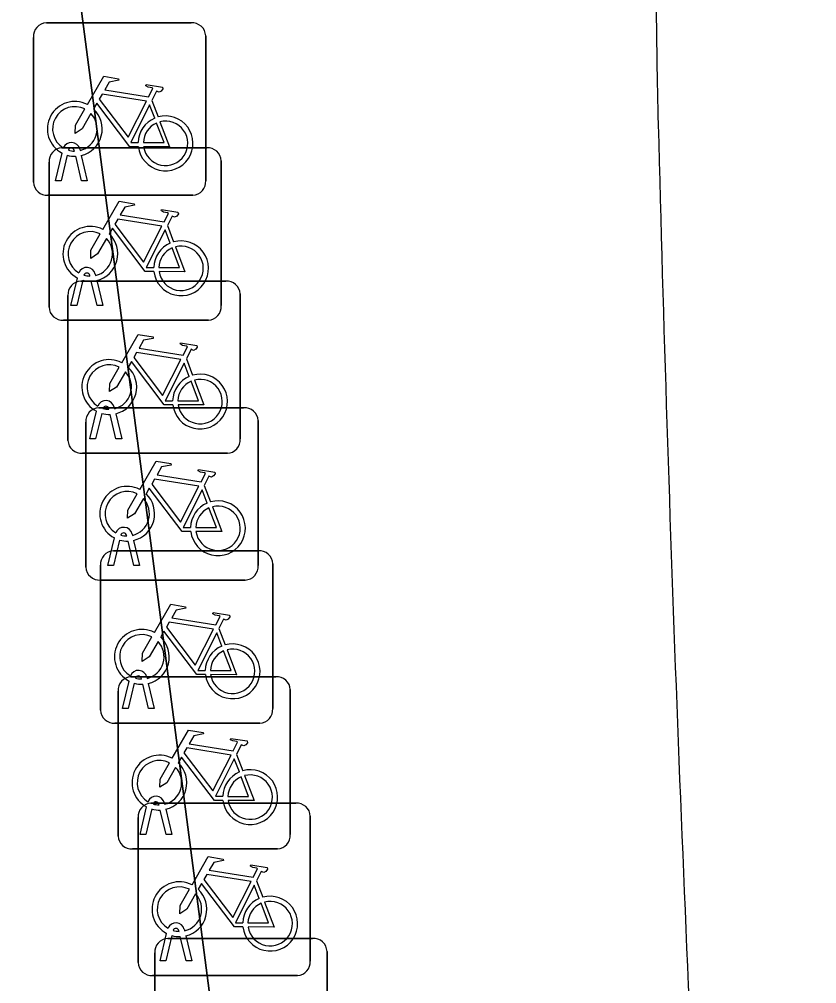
# Model space of a CAD drawing. Extents: x 161084 to 161928, y 385354 to 386522.
# Drawn here: x 161207.38 to 161212, y 385710.02 to 385715.61 of the extents above; entities that cross this region are included whole.
import ezdxf

# ---------------------------------------------------------------- set-up
doc = ezdxf.new("R2010")
doc.units = 0
for name, color, linetype in [('IMGEO_Berm_groen', 7, 'Continuous'), ('IMGEO_Fietsenrek', 7, 'Continuous'), ('IMGEO_Fietspad_gesloten', 7, 'Continuous'), ('IMGEO_Voetpad_open', 7, 'Continuous')]:
    doc.layers.add(name, color=color, linetype=linetype)

msp = doc.modelspace()

# ---------------------------------------------------------------- linework, layer by layer
at = {"layer": 'IMGEO_Berm_groen'}
msp.add_lwpolyline([(161217.87, 385657.684), (161212.067, 385701.246), (161211.849, 385702.884), (161209.438, 385702.603), (161207.688, 385716.034), (161205.66, 385715.749)], dxfattribs=at)
at = {"layer": 'IMGEO_Fietsenrek'}
for p, q in [((161207.5329, 385715.5935), (161208.3738, 385715.5935)), ((161208.3738, 385715.5935), (161207.5329, 385715.5935)), ((161207.4585, 385714.6689), (161207.4585, 385715.5098)), ((161207.4585, 385715.5098), (161207.4585, 385714.6689)), ((161208.4575, 385715.5191), (161208.4575, 385714.6782)), ((161208.4575, 385714.6782), (161208.4575, 385715.5191)), ((161208.1452, 385715.1432), (161208.1815, 385715.048)), ((161207.5855, 385714.6783), (161207.6238, 385714.8383)), ((161207.6542, 385714.8261), (161207.6189, 385714.6783)), ((161207.6229, 385714.8685), (161208.4638, 385714.8685)), ((161208.4638, 385714.8685), (161207.6229, 385714.8685)), ((161207.6959, 385714.8499), (161207.6949, 385714.8542)), ((161207.737, 385714.6783), (161207.7031, 385714.82)), ((161207.7266, 385714.8614), (161207.7284, 385714.8535)), ((161207.7354, 385714.8243), (161207.7704, 385714.6783)), ((161207.5485, 385713.9439), (161207.5485, 385714.7848)), ((161207.5485, 385714.7848), (161207.5485, 385713.9439)), ((161208.5475, 385714.7941), (161208.5475, 385713.9532)), ((161208.5475, 385713.9532), (161208.5475, 385714.7941)), ((161207.6189, 385714.6783), (161207.5855, 385714.6783)), ((161207.7704, 385714.6783), (161207.737, 385714.6783)), ((161208.3831, 385714.5945), (161207.5422, 385714.5945)), ((161207.5422, 385714.5945), (161208.3831, 385714.5945)), ((161208.2352, 385714.4182), (161208.2715, 385714.323)), ((161207.6755, 385713.9533), (161207.7138, 385714.1133)), ((161207.7442, 385714.1011), (161207.7089, 385713.9533)), ((161207.7329, 385714.0955), (161208.5738, 385714.0955)), ((161208.5738, 385714.0955), (161207.7329, 385714.0955)), ((161207.7859, 385714.1249), (161207.7849, 385714.1292)), ((161207.827, 385713.9533), (161207.7931, 385714.095)), ((161207.8166, 385714.1364), (161207.8184, 385714.1285)), ((161207.8254, 385714.0993), (161207.8604, 385713.9533)), ((161207.6585, 385713.1709), (161207.6585, 385714.0118)), ((161207.6585, 385714.0118), (161207.6585, 385713.1709)), ((161208.6575, 385714.0211), (161208.6575, 385713.1802)), ((161208.6575, 385713.1802), (161208.6575, 385714.0211)), ((161207.7089, 385713.9533), (161207.6755, 385713.9533)), ((161207.8604, 385713.9533), (161207.827, 385713.9533)), ((161208.4731, 385713.8695), (161207.6322, 385713.8695)), ((161207.6322, 385713.8695), (161208.4731, 385713.8695)), ((161208.3452, 385713.6452), (161208.3815, 385713.55)), ((161207.8369, 385713.3605), (161208.6778, 385713.3605)), ((161208.6778, 385713.3605), (161207.8369, 385713.3605)), ((161207.9266, 385713.3634), (161207.9284, 385713.3555)), ((161207.7855, 385713.1803), (161207.8238, 385713.3403)), ((161207.8542, 385713.3281), (161207.8189, 385713.1803)), ((161207.8959, 385713.3519), (161207.8949, 385713.3562)), ((161207.937, 385713.1803), (161207.9031, 385713.322)), ((161207.9354, 385713.3263), (161207.9704, 385713.1803)), ((161207.7625, 385712.4359), (161207.7625, 385713.2768)), ((161207.7625, 385713.2768), (161207.7625, 385712.4359)), ((161208.7615, 385713.2861), (161208.7615, 385712.4452)), ((161208.7615, 385712.4452), (161208.7615, 385713.2861)), ((161207.8189, 385713.1803), (161207.7855, 385713.1803)), ((161207.9704, 385713.1803), (161207.937, 385713.1803)), ((161208.5831, 385713.0965), (161207.7422, 385713.0965)), ((161207.7422, 385713.0965), (161208.5831, 385713.0965)), ((161208.4492, 385712.9102), (161208.4855, 385712.815)), ((161207.8895, 385712.4453), (161207.9278, 385712.6053)), ((161207.9582, 385712.5931), (161207.9229, 385712.4453)), ((161207.9999, 385712.6169), (161207.9989, 385712.6212)), ((161208.041, 385712.4453), (161208.0071, 385712.587)), ((161208.0306, 385712.6284), (161208.0324, 385712.6205)), ((161208.0394, 385712.5913), (161208.0744, 385712.4453)), ((161207.9219, 385712.5305), (161208.7628, 385712.5305)), ((161208.7628, 385712.5305), (161207.9219, 385712.5305)), ((161207.8475, 385711.6059), (161207.8475, 385712.4468)), ((161207.8475, 385712.4468), (161207.8475, 385711.6059)), ((161207.9229, 385712.4453), (161207.8895, 385712.4453)), ((161208.0744, 385712.4453), (161208.041, 385712.4453)), ((161208.8465, 385712.4561), (161208.8465, 385711.6152)), ((161208.8465, 385711.6152), (161208.8465, 385712.4561)), ((161208.6871, 385712.3615), (161207.8462, 385712.3615)), ((161207.8462, 385712.3615), (161208.6871, 385712.3615)), ((161208.5342, 385712.0802), (161208.5705, 385711.985)), ((161208.0239, 385711.8005), (161208.8648, 385711.8005)), ((161208.8648, 385711.8005), (161208.0239, 385711.8005)), ((161208.1156, 385711.7984), (161208.1174, 385711.7905)), ((161207.9745, 385711.6153), (161208.0128, 385711.7753)), ((161208.0432, 385711.7631), (161208.0079, 385711.6153)), ((161208.0849, 385711.7869), (161208.0839, 385711.7912)), ((161208.126, 385711.6153), (161208.0921, 385711.757)), ((161208.1244, 385711.7613), (161208.1594, 385711.6153)), ((161207.9495, 385710.8759), (161207.9495, 385711.7168)), ((161207.9495, 385711.7168), (161207.9495, 385710.8759)), ((161208.9485, 385711.7261), (161208.9485, 385710.8852)), ((161208.9485, 385710.8852), (161208.9485, 385711.7261)), ((161208.0079, 385711.6153), (161207.9745, 385711.6153)), ((161208.1594, 385711.6153), (161208.126, 385711.6153)), ((161208.7721, 385711.5315), (161207.9312, 385711.5315)), ((161207.9312, 385711.5315), (161208.7721, 385711.5315)), ((161208.6362, 385711.3502), (161208.6725, 385711.255)), ((161208.1399, 385711.0665), (161208.9808, 385711.0665)), ((161208.9808, 385711.0665), (161208.1399, 385711.0665)), ((161208.2176, 385711.0684), (161208.2194, 385711.0605)), ((161208.0765, 385710.8853), (161208.1148, 385711.0453)), ((161208.1452, 385711.0331), (161208.1099, 385710.8853)), ((161208.1869, 385711.0569), (161208.1859, 385711.0612)), ((161208.228, 385710.8853), (161208.1941, 385711.027)), ((161208.2264, 385711.0313), (161208.2614, 385710.8853)), ((161208.0655, 385710.1419), (161208.0655, 385710.9828)), ((161208.0655, 385710.9828), (161208.0655, 385710.1419)), ((161209.0645, 385710.9921), (161209.0645, 385710.1512)), ((161209.0645, 385710.1512), (161209.0645, 385710.9921)), ((161208.1099, 385710.8853), (161208.0765, 385710.8853)), ((161208.2614, 385710.8853), (161208.228, 385710.8853)), ((161208.8741, 385710.8015), (161208.0332, 385710.8015)), ((161208.0332, 385710.8015), (161208.8741, 385710.8015)), ((161208.7522, 385710.6162), (161208.7885, 385710.521)), ((161208.1925, 385710.1513), (161208.2308, 385710.3113)), ((161208.2612, 385710.2991), (161208.2259, 385710.1513)), ((161208.3029, 385710.3229), (161208.3019, 385710.3272)), ((161208.344, 385710.1513), (161208.3101, 385710.293)), ((161208.3336, 385710.3344), (161208.3354, 385710.3265)), ((161208.3424, 385710.2973), (161208.3774, 385710.1513)), ((161208.2369, 385710.2815), (161209.0778, 385710.2815)), ((161209.0778, 385710.2815), (161208.2369, 385710.2815)), ((161208.1625, 385709.3569), (161208.1625, 385710.1978)), ((161208.1625, 385710.1978), (161208.1625, 385709.3569)), ((161209.1615, 385710.2071), (161209.1615, 385709.3662)), ((161209.1615, 385709.3662), (161209.1615, 385710.2071)), ((161208.2259, 385710.1513), (161208.1925, 385710.1513)), ((161208.3774, 385710.1513), (161208.344, 385710.1513)), ((161208.9901, 385710.0675), (161208.1492, 385710.0675)), ((161208.1492, 385710.0675), (161208.9901, 385710.0675))]:
    msp.add_line(p, q, dxfattribs=at)
for points in [[(161207.7711, 385715.1202), (161207.8658, 385715.2837), (161207.952, 385715.2699), (161207.9537, 385715.2612), (161207.8976, 385715.2503), (161207.8714, 385715.205), (161208.1266, 385715.1642)], [(161208.1266, 385715.1642), (161208.1516, 385715.213), (161208.1465, 385715.217), (161208.1233, 385715.2207), (161208.1106, 385715.2282), (161208.1096, 385715.2313), (161208.1118, 385715.2359), (161208.2066, 385715.2208), (161208.2089, 385715.2105), (161208.1995, 385715.1981), (161208.1871, 385715.1917), (161208.1726, 385715.1979), (161208.1452, 385715.1432)], [(161208.1137, 385715.139), (161207.8569, 385715.18), (161207.8402, 385715.1512), (161208.0072, 385714.9309), (161208.1137, 385715.139)], [(161208.0668, 385714.8755), (161208.0171, 385714.8756), (161207.8264, 385715.1273), (161207.8074, 385715.0945)], [(161208.1617, 385715.041), (161208.1324, 385715.1178), (161208.023, 385714.8997), (161208.0657, 385714.8996)], [(161207.7918, 385715.0677), (161207.7402, 385714.9785), (161207.7003, 385714.9525), (161207.7015, 385715), (161207.756, 385715.0942)], [(161208.0957, 385714.8995), (161208.2156, 385714.8993), (161208.1724, 385715.0129)], [(161208.1922, 385715.0198), (161208.2472, 385714.8752), (161208.0971, 385714.8755)], [(161207.8611, 385714.3952), (161207.9558, 385714.5587), (161208.042, 385714.5449), (161208.0437, 385714.5362), (161207.9876, 385714.5253), (161207.9614, 385714.48), (161208.2166, 385714.4392)], [(161208.2166, 385714.4392), (161208.2416, 385714.488), (161208.2365, 385714.492), (161208.2133, 385714.4957), (161208.2006, 385714.5032), (161208.1996, 385714.5063), (161208.2018, 385714.5109), (161208.2966, 385714.4958), (161208.2989, 385714.4855), (161208.2895, 385714.4731), (161208.2771, 385714.4667), (161208.2626, 385714.4729), (161208.2352, 385714.4182)], [(161208.2037, 385714.414), (161207.9469, 385714.455), (161207.9302, 385714.4262), (161208.0972, 385714.2059), (161208.2037, 385714.414)], [(161207.8818, 385714.3427), (161207.8302, 385714.2535), (161207.7903, 385714.2275), (161207.7915, 385714.275), (161207.846, 385714.3692)], [(161208.1568, 385714.1505), (161208.1071, 385714.1506), (161207.9164, 385714.4023), (161207.8974, 385714.3695)], [(161208.2517, 385714.316), (161208.2224, 385714.3928), (161208.113, 385714.1747), (161208.1557, 385714.1746)], [(161208.1857, 385714.1745), (161208.3056, 385714.1743), (161208.2624, 385714.2879)], [(161208.2822, 385714.2948), (161208.3372, 385714.1502), (161208.1871, 385714.1505)], [(161207.9711, 385713.6222), (161208.0658, 385713.7857), (161208.152, 385713.7719), (161208.1537, 385713.7632), (161208.0976, 385713.7523), (161208.0714, 385713.707), (161208.3266, 385713.6662)], [(161208.3266, 385713.6662), (161208.3516, 385713.715), (161208.3465, 385713.719), (161208.3233, 385713.7227), (161208.3106, 385713.7302), (161208.3096, 385713.7333), (161208.3118, 385713.7379), (161208.4066, 385713.7228), (161208.4089, 385713.7125), (161208.3995, 385713.7001), (161208.3871, 385713.6937), (161208.3726, 385713.6999), (161208.3452, 385713.6452)], [(161208.3137, 385713.641), (161208.0569, 385713.682), (161208.0402, 385713.6532), (161208.2072, 385713.4329), (161208.3137, 385713.641)], [(161207.9918, 385713.5697), (161207.9402, 385713.4805), (161207.9003, 385713.4545), (161207.9015, 385713.502), (161207.956, 385713.5962)], [(161208.2668, 385713.3775), (161208.2171, 385713.3776), (161208.0264, 385713.6293), (161208.0074, 385713.5965)], [(161208.3617, 385713.543), (161208.3324, 385713.6198), (161208.223, 385713.4017), (161208.2657, 385713.4016)], [(161208.2957, 385713.4015), (161208.4156, 385713.4013), (161208.3724, 385713.5149)], [(161208.3922, 385713.5218), (161208.4472, 385713.3772), (161208.2971, 385713.3775)], [(161208.0751, 385712.8872), (161208.1698, 385713.0507), (161208.256, 385713.0369), (161208.2577, 385713.0282), (161208.2016, 385713.0173), (161208.1754, 385712.972), (161208.4306, 385712.9312)], [(161208.4306, 385712.9312), (161208.4556, 385712.98), (161208.4505, 385712.984), (161208.4273, 385712.9877), (161208.4146, 385712.9952), (161208.4136, 385712.9983), (161208.4158, 385713.0029), (161208.5106, 385712.9878), (161208.5129, 385712.9775), (161208.5035, 385712.9651), (161208.4911, 385712.9587), (161208.4766, 385712.9649), (161208.4492, 385712.9102)], [(161208.4177, 385712.906), (161208.1609, 385712.947), (161208.1442, 385712.9182), (161208.3112, 385712.6979), (161208.4177, 385712.906)], [(161208.0958, 385712.8347), (161208.0442, 385712.7455), (161208.0043, 385712.7195), (161208.0055, 385712.767), (161208.06, 385712.8612)], [(161208.3708, 385712.6425), (161208.3211, 385712.6426), (161208.1304, 385712.8943), (161208.1114, 385712.8615)], [(161208.4657, 385712.808), (161208.4364, 385712.8848), (161208.327, 385712.6667), (161208.3697, 385712.6666)], [(161208.3997, 385712.6665), (161208.5196, 385712.6663), (161208.4764, 385712.7799)], [(161208.4962, 385712.7868), (161208.5512, 385712.6422), (161208.4011, 385712.6425)], [(161208.1601, 385712.0572), (161208.2548, 385712.2207), (161208.341, 385712.2069), (161208.3427, 385712.1982), (161208.2866, 385712.1873), (161208.2604, 385712.142), (161208.5156, 385712.1012)], [(161208.5156, 385712.1012), (161208.5406, 385712.15), (161208.5355, 385712.154), (161208.5123, 385712.1577), (161208.4996, 385712.1652), (161208.4986, 385712.1683), (161208.5008, 385712.1729), (161208.5956, 385712.1578), (161208.5979, 385712.1475), (161208.5885, 385712.1351), (161208.5761, 385712.1287), (161208.5616, 385712.1349), (161208.5342, 385712.0802)], [(161208.5027, 385712.076), (161208.2459, 385712.117), (161208.2292, 385712.0882), (161208.3962, 385711.8679), (161208.5027, 385712.076)], [(161208.1808, 385712.0047), (161208.1292, 385711.9155), (161208.0893, 385711.8895), (161208.0905, 385711.937), (161208.145, 385712.0312)], [(161208.4558, 385711.8125), (161208.4061, 385711.8126), (161208.2154, 385712.0643), (161208.1964, 385712.0315)], [(161208.5507, 385711.978), (161208.5214, 385712.0548), (161208.412, 385711.8367), (161208.4547, 385711.8366)], [(161208.4847, 385711.8365), (161208.6046, 385711.8363), (161208.5614, 385711.9499)], [(161208.5812, 385711.9568), (161208.6362, 385711.8122), (161208.4861, 385711.8125)], [(161208.2621, 385711.3272), (161208.3568, 385711.4907), (161208.443, 385711.4769), (161208.4447, 385711.4682), (161208.3886, 385711.4573), (161208.3624, 385711.412), (161208.6176, 385711.3712)], [(161208.6176, 385711.3712), (161208.6426, 385711.42), (161208.6375, 385711.424), (161208.6143, 385711.4277), (161208.6016, 385711.4352), (161208.6006, 385711.4383), (161208.6028, 385711.4429), (161208.6976, 385711.4278), (161208.6999, 385711.4175), (161208.6905, 385711.4051), (161208.6781, 385711.3987), (161208.6636, 385711.4049), (161208.6362, 385711.3502)], [(161208.6047, 385711.346), (161208.3479, 385711.387), (161208.3312, 385711.3582), (161208.4982, 385711.1379), (161208.6047, 385711.346)], [(161208.2828, 385711.2747), (161208.2312, 385711.1855), (161208.1913, 385711.1595), (161208.1925, 385711.207), (161208.247, 385711.3012)], [(161208.5578, 385711.0825), (161208.5081, 385711.0826), (161208.3174, 385711.3343), (161208.2984, 385711.3015)], [(161208.6527, 385711.248), (161208.6234, 385711.3248), (161208.514, 385711.1067), (161208.5567, 385711.1066)], [(161208.5867, 385711.1065), (161208.7066, 385711.1063), (161208.6634, 385711.2199)], [(161208.6832, 385711.2268), (161208.7382, 385711.0822), (161208.5881, 385711.0825)], [(161208.3781, 385710.5932), (161208.4728, 385710.7567), (161208.559, 385710.7429), (161208.5607, 385710.7342), (161208.5046, 385710.7233), (161208.4784, 385710.678), (161208.7336, 385710.6372)], [(161208.7336, 385710.6372), (161208.7586, 385710.686), (161208.7535, 385710.69), (161208.7303, 385710.6937), (161208.7176, 385710.7012), (161208.7166, 385710.7043), (161208.7188, 385710.7089), (161208.8136, 385710.6938), (161208.8159, 385710.6835), (161208.8065, 385710.6711), (161208.7941, 385710.6647), (161208.7796, 385710.6709), (161208.7522, 385710.6162)], [(161208.7207, 385710.612), (161208.4639, 385710.653), (161208.4472, 385710.6242), (161208.6142, 385710.4039), (161208.7207, 385710.612)], [(161208.3988, 385710.5407), (161208.3472, 385710.4515), (161208.3073, 385710.4255), (161208.3085, 385710.473), (161208.363, 385710.5672)], [(161208.6738, 385710.3485), (161208.6241, 385710.3486), (161208.4334, 385710.6003), (161208.4144, 385710.5675)], [(161208.7687, 385710.514), (161208.7394, 385710.5908), (161208.63, 385710.3727), (161208.6727, 385710.3726)], [(161208.7027, 385710.3725), (161208.8226, 385710.3723), (161208.7794, 385710.4859)], [(161208.7992, 385710.4928), (161208.8542, 385710.3482), (161208.7041, 385710.3485)]]:
    msp.add_lwpolyline(points, dxfattribs=at)
for centre, radius, start, end in [((161207.5362, 385715.5156), 0.0779, 92.4484, 184.2845), ((161207.5362, 385715.5156), 0.0779, 92.4484, 184.2845), ((161208.3796, 385715.5158), 0.0779, 2.4484, 94.2845), ((161208.3796, 385715.5158), 0.0779, 2.4484, 94.2845), ((161207.6981, 385714.9789), 0.159, 62.6766, 242.1369), ((161207.6981, 385714.9789), 0.129, 63.3192, 238.903), ((161207.6981, 385714.9789), 0.159, 283.5766, 46.6042), ((161207.6981, 385714.9789), 0.129, 283.6043, 43.4302), ((161208.2247, 385714.8949), 0.159, 113.3408, 178.3217), ((161208.2247, 385714.8949), 0.159, 187.0065, 105.7708), ((161208.2247, 385714.8949), 0.129, 113.923, 177.9556), ((161208.2247, 385714.8949), 0.129, 188.6715, 104.5883), ((161207.6779, 385714.8503), 0.0499, 12.8025, 158.6934), ((161207.6262, 385714.7906), 0.0779, 92.4484, 184.2845), ((161207.6262, 385714.7906), 0.0779, 92.4484, 184.2845), ((161207.6981, 385714.9789), 0.159, 253.9967, 271.7867), ((161207.6779, 385714.8503), 0.0174, 12.8025, 163.4502), ((161207.6981, 385714.9789), 0.129, 253.415, 269.0204), ((161208.4696, 385714.7908), 0.0779, 2.4484, 94.2845), ((161208.4696, 385714.7908), 0.0779, 2.4484, 94.2845), ((161207.5364, 385714.6722), 0.0779, 182.4484, 274.2845), ((161207.5364, 385714.6722), 0.0779, 182.4484, 274.2845), ((161208.3798, 385714.6724), 0.0779, 272.4484, 4.2845), ((161208.3798, 385714.6724), 0.0779, 272.4484, 4.2845), ((161207.7881, 385714.2539), 0.159, 62.6766, 242.1369), ((161207.7881, 385714.2539), 0.129, 63.3192, 238.903), ((161207.7881, 385714.2539), 0.159, 283.5766, 46.6042), ((161207.7881, 385714.2539), 0.129, 283.6043, 43.4302), ((161208.3147, 385714.1699), 0.159, 113.3408, 178.3217), ((161208.3147, 385714.1699), 0.159, 187.0065, 105.7708), ((161208.3147, 385714.1699), 0.129, 113.923, 177.9556), ((161208.3147, 385714.1699), 0.129, 188.6715, 104.5883), ((161207.7679, 385714.1253), 0.0499, 12.8025, 158.6934), ((161207.7362, 385714.0176), 0.0779, 92.4484, 184.2845), ((161207.7362, 385714.0176), 0.0779, 92.4484, 184.2845), ((161207.7881, 385714.2539), 0.159, 253.9967, 271.7867), ((161207.7679, 385714.1253), 0.0174, 12.8025, 163.4502), ((161207.7881, 385714.2539), 0.129, 253.415, 269.0204), ((161208.5796, 385714.0178), 0.0779, 2.4484, 94.2845), ((161208.5796, 385714.0178), 0.0779, 2.4484, 94.2845), ((161207.6264, 385713.9472), 0.0779, 182.4484, 274.2845), ((161207.6264, 385713.9472), 0.0779, 182.4484, 274.2845), ((161208.4698, 385713.9474), 0.0779, 272.4484, 4.2845), ((161208.4698, 385713.9474), 0.0779, 272.4484, 4.2845), ((161207.8981, 385713.4809), 0.159, 62.6766, 242.1369), ((161207.8981, 385713.4809), 0.129, 63.3192, 238.903), ((161207.8981, 385713.4809), 0.159, 283.5766, 46.6042), ((161207.8981, 385713.4809), 0.129, 283.6043, 43.4302), ((161208.4247, 385713.3969), 0.159, 113.3408, 178.3217), ((161208.4247, 385713.3969), 0.159, 187.0065, 105.7708), ((161208.4247, 385713.3969), 0.129, 113.923, 177.9556), ((161208.4247, 385713.3969), 0.129, 188.6715, 104.5883), ((161207.8402, 385713.2826), 0.0779, 92.4484, 184.2845), ((161207.8402, 385713.2826), 0.0779, 92.4484, 184.2845), ((161207.8779, 385713.3523), 0.0499, 12.8025, 158.6934), ((161207.8779, 385713.3523), 0.0174, 12.8025, 163.4502), ((161208.6836, 385713.2828), 0.0779, 2.4484, 94.2845), ((161208.6836, 385713.2828), 0.0779, 2.4484, 94.2845), ((161207.8981, 385713.4809), 0.159, 253.9967, 271.7867), ((161207.8981, 385713.4809), 0.129, 253.415, 269.0204), ((161207.7364, 385713.1742), 0.0779, 182.4484, 274.2845), ((161207.7364, 385713.1742), 0.0779, 182.4484, 274.2845), ((161208.5798, 385713.1744), 0.0779, 272.4484, 4.2845), ((161208.5798, 385713.1744), 0.0779, 272.4484, 4.2845), ((161208.0021, 385712.7459), 0.159, 62.6766, 242.1369), ((161208.0021, 385712.7459), 0.129, 63.3192, 238.903), ((161208.0021, 385712.7459), 0.159, 283.5766, 46.6042), ((161208.0021, 385712.7459), 0.129, 283.6043, 43.4302), ((161208.5287, 385712.6619), 0.159, 113.3408, 178.3217), ((161208.5287, 385712.6619), 0.159, 187.0065, 105.7708), ((161208.5287, 385712.6619), 0.129, 113.923, 177.9556), ((161208.5287, 385712.6619), 0.129, 188.6715, 104.5883), ((161207.9819, 385712.6173), 0.0499, 12.8025, 158.6934), ((161207.9819, 385712.6173), 0.0174, 12.8025, 163.4502), ((161208.0021, 385712.7459), 0.159, 253.9967, 271.7867), ((161208.0021, 385712.7459), 0.129, 253.415, 269.0204), ((161207.9252, 385712.4526), 0.0779, 92.4484, 184.2845), ((161207.9252, 385712.4526), 0.0779, 92.4484, 184.2845), ((161208.7686, 385712.4528), 0.0779, 2.4484, 94.2845), ((161208.7686, 385712.4528), 0.0779, 2.4484, 94.2845), ((161207.8404, 385712.4392), 0.0779, 182.4484, 274.2845), ((161207.8404, 385712.4392), 0.0779, 182.4484, 274.2845), ((161208.6838, 385712.4394), 0.0779, 272.4484, 4.2845), ((161208.6838, 385712.4394), 0.0779, 272.4484, 4.2845), ((161208.0871, 385711.9159), 0.159, 62.6766, 242.1369), ((161208.0871, 385711.9159), 0.129, 63.3192, 238.903), ((161208.0871, 385711.9159), 0.159, 283.5766, 46.6042), ((161208.0871, 385711.9159), 0.129, 283.6043, 43.4302), ((161208.6137, 385711.8319), 0.159, 113.3408, 178.3217), ((161208.6137, 385711.8319), 0.159, 187.0065, 105.7708), ((161208.6137, 385711.8319), 0.129, 113.923, 177.9556), ((161208.6137, 385711.8319), 0.129, 188.6715, 104.5883), ((161208.0272, 385711.7226), 0.0779, 92.4484, 184.2845), ((161208.0272, 385711.7226), 0.0779, 92.4484, 184.2845), ((161208.0669, 385711.7873), 0.0499, 12.8025, 158.6934), ((161208.0669, 385711.7873), 0.0174, 12.8025, 163.4502), ((161208.8706, 385711.7228), 0.0779, 2.4484, 94.2845), ((161208.8706, 385711.7228), 0.0779, 2.4484, 94.2845), ((161208.0871, 385711.9159), 0.159, 253.9967, 271.7867), ((161208.0871, 385711.9159), 0.129, 253.415, 269.0204), ((161207.9254, 385711.6092), 0.0779, 182.4484, 274.2845), ((161207.9254, 385711.6092), 0.0779, 182.4484, 274.2845), ((161208.7688, 385711.6094), 0.0779, 272.4484, 4.2845), ((161208.7688, 385711.6094), 0.0779, 272.4484, 4.2845), ((161208.1891, 385711.1859), 0.159, 62.6766, 242.1369), ((161208.1891, 385711.1859), 0.129, 63.3192, 238.903), ((161208.1891, 385711.1859), 0.159, 283.5766, 46.6042), ((161208.1891, 385711.1859), 0.129, 283.6043, 43.4302), ((161208.7157, 385711.1019), 0.159, 113.3408, 178.3217), ((161208.7157, 385711.1019), 0.159, 187.0065, 105.7708), ((161208.7157, 385711.1019), 0.129, 113.923, 177.9556), ((161208.7157, 385711.1019), 0.129, 188.6715, 104.5883), ((161208.1432, 385710.9886), 0.0779, 92.4484, 184.2845), ((161208.1432, 385710.9886), 0.0779, 92.4484, 184.2845), ((161208.1689, 385711.0573), 0.0499, 12.8025, 158.6934), ((161208.1689, 385711.0573), 0.0174, 12.8025, 163.4502), ((161208.9866, 385710.9888), 0.0779, 2.4484, 94.2845), ((161208.9866, 385710.9888), 0.0779, 2.4484, 94.2845), ((161208.1891, 385711.1859), 0.159, 253.9967, 271.7867), ((161208.1891, 385711.1859), 0.129, 253.415, 269.0204), ((161208.0274, 385710.8792), 0.0779, 182.4484, 274.2845), ((161208.0274, 385710.8792), 0.0779, 182.4484, 274.2845), ((161208.8708, 385710.8794), 0.0779, 272.4484, 4.2845), ((161208.8708, 385710.8794), 0.0779, 272.4484, 4.2845), ((161208.3051, 385710.4519), 0.159, 62.6766, 242.1369), ((161208.3051, 385710.4519), 0.129, 63.3192, 238.903), ((161208.3051, 385710.4519), 0.159, 283.5766, 46.6042), ((161208.3051, 385710.4519), 0.129, 283.6043, 43.4302), ((161208.8317, 385710.3679), 0.159, 113.3408, 178.3217), ((161208.8317, 385710.3679), 0.159, 187.0065, 105.7708), ((161208.8317, 385710.3679), 0.129, 113.923, 177.9556), ((161208.8317, 385710.3679), 0.129, 188.6715, 104.5883), ((161208.2849, 385710.3233), 0.0499, 12.8025, 158.6934), ((161208.2849, 385710.3233), 0.0174, 12.8025, 163.4502), ((161208.3051, 385710.4519), 0.159, 253.9967, 271.7867), ((161208.3051, 385710.4519), 0.129, 253.415, 269.0204), ((161208.2402, 385710.2036), 0.0779, 92.4484, 184.2845), ((161208.2402, 385710.2036), 0.0779, 92.4484, 184.2845), ((161209.0836, 385710.2038), 0.0779, 2.4484, 94.2845), ((161209.0836, 385710.2038), 0.0779, 2.4484, 94.2845), ((161208.1434, 385710.1452), 0.0779, 182.4484, 274.2845), ((161208.1434, 385710.1452), 0.0779, 182.4484, 274.2845), ((161208.9868, 385710.1454), 0.0779, 272.4484, 4.2845), ((161208.9868, 385710.1454), 0.0779, 272.4484, 4.2845)]:
    msp.add_arc(centre, radius, start, end, dxfattribs=at)
at = {"layer": 'IMGEO_Fietspad_gesloten'}
for centre, radius, start, end in [((161246.4788, 385715.9457), 35.4083, 179.08679, 181.52232), ((161482.9964, 385722.0162), 272.0038, 181.477016, 182.941483)]:
    msp.add_arc(centre, radius, start, end, dxfattribs=at)
at = {"layer": 'IMGEO_Voetpad_open'}
msp.add_lwpolyline([(161205.66, 385715.749), (161207.688, 385716.034), (161209.438, 385702.603), (161211.849, 385702.884), (161211.781, 385703.396), (161211.64, 385704.461)], dxfattribs=at)
for centre, radius, start, end in [((161246.4788, 385715.9457), 35.4083, 179.08679, 181.52232), ((161482.9964, 385722.0162), 272.0038, 181.477016, 182.941483)]:
    msp.add_arc(centre, radius, start, end, dxfattribs=at)

doc.saveas('drawing.dxf')
